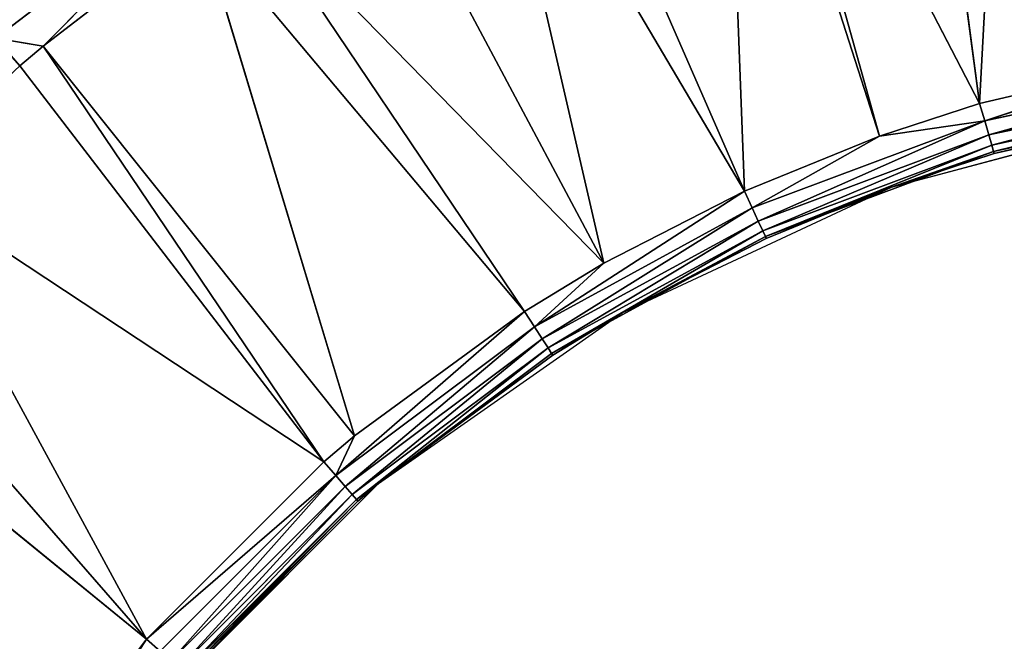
# Model space of a CAD drawing. Extents: x 0 to 605, y 0 to 400.
# Tile 562 of 656: x 288.78 to 298.02, y 215.63 to 221.46. Entities that reach past the tile are written whole.
import ezdxf

# ---------------------------------------------------------------- set-up
doc = ezdxf.new("R2010")
doc.units = 0
doc.header["$LTSCALE"] = 25.4
doc.layers.get('0').update_dxf_attribs({"linetype": 'CONTINUOUS'})

# ---------------------------------------------------------------- blocks, each defined once
blk = doc.blocks.new('ATLANTA610_-_S_STL')
at = {"color": 0}
for p, q in [((290.9558, 24.0088, 176.967), (288.8177, 23.972, 178.5951)), ((290.9558, 24.0088, 176.967), (288.8177, 23.972, 178.5951)), ((288.8177, 23.972, 178.5951), (289.2666, 23.6147, 178.6674)), ((289.0471, 23.6107, 178.8547), (288.8177, 23.972, 178.5951)), ((289.0471, 23.6107, 178.8547), (288.8177, 23.972, 178.5951)), ((288.8177, 23.972, 178.5951), (289.2666, 23.6147, 178.6674)), ((289.2666, 23.6147, 178.6674), (290.9558, 24.0088, 176.967)), ((289.2666, 23.6147, 178.6674), (290.9558, 24.0088, 176.967)), ((292.3055, 23.6658, 176.5363), (294.528, 18.2168, 180.7047)), ((292.3055, 23.6658, 176.5363), (294.528, 18.2168, 180.7047)), ((295.8478, 18.2168, 180.0287), (293.4254, 23.6822, 175.9343)), ((293.4254, 23.6822, 175.9343), (294.528, 18.2168, 180.7047)), ((293.4254, 23.6822, 175.9343), (294.528, 18.2168, 180.7047)), ((295.8478, 18.2168, 180.0287), (293.4254, 23.6822, 175.9343)), ((293.9477, 23.6893, 175.6826), (295.8478, 18.2168, 180.0287)), ((293.9477, 23.6893, 175.6826), (295.8478, 18.2168, 180.0287)), ((295.6545, 23.7098, 174.9792), (297.1121, 18.2168, 179.5134)), ((295.6545, 23.7098, 174.9792), (297.1121, 18.2168, 179.5134)), ((295.6545, 23.7098, 174.9792), (295.8478, 18.2168, 180.0287)), ((295.6545, 23.7098, 174.9792), (295.8478, 18.2168, 180.0287)), ((298.0521, 18.2168, 179.2065), (295.8283, 23.7117, 174.9173)), ((295.8283, 23.7117, 174.9173), (297.1121, 18.2168, 179.5134)), ((295.8283, 23.7117, 174.9173), (297.1121, 18.2168, 179.5134)), ((298.0521, 18.2168, 179.2065), (295.8283, 23.7117, 174.9173)), ((297.4132, 23.7266, 174.4306), (298.0521, 18.2168, 179.2065)), ((297.4132, 23.7266, 174.4306), (298.0521, 18.2168, 179.2065)), ((290.2362, 18.2168, 184.2295), (286.6396, 23.5649, 181.3032)), ((290.2362, 18.2168, 184.2295), (286.6396, 23.5649, 181.3032)), ((287.1589, 23.575, 180.7049), (290.2362, 18.2168, 184.2295)), ((287.1589, 23.575, 180.7049), (290.2362, 18.2168, 184.2295)), ((287.8961, 23.5892, 179.9271), (289.0471, 23.6107, 178.8547)), ((287.8961, 23.5892, 179.9271), (289.0471, 23.6107, 178.8547)), ((291.8997, 18.2168, 182.566), (287.8961, 23.5892, 179.9271)), ((287.8961, 23.5892, 179.9271), (290.2362, 18.2168, 184.2295)), ((287.8961, 23.5892, 179.9271), (290.2362, 18.2168, 184.2295)), ((291.8997, 18.2168, 182.566), (287.8961, 23.5892, 179.9271)), ((289.0471, 23.6107, 178.8547), (289.2666, 23.6147, 178.6674)), ((289.0471, 23.6107, 178.8547), (289.2666, 23.6147, 178.6674)), ((289.0471, 23.6107, 178.8547), (291.8997, 18.2168, 182.566)), ((289.0471, 23.6107, 178.8547), (291.8997, 18.2168, 182.566)), ((289.2666, 23.6147, 178.6674), (290.7405, 23.6406, 177.534)), ((289.2666, 23.6147, 178.6674), (290.7405, 23.6406, 177.534)), ((289.2666, 23.6147, 178.6674), (292.1872, 18.2168, 182.3226)), ((289.2666, 23.6147, 178.6674), (292.1872, 18.2168, 182.3226)), ((289.2666, 23.6147, 178.6674), (291.8997, 18.2168, 182.566)), ((289.2666, 23.6147, 178.6674), (291.8997, 18.2168, 182.566)), ((293.783, 18.2168, 181.1561), (290.7405, 23.6406, 177.534)), ((290.7405, 23.6406, 177.534), (292.1872, 18.2168, 182.3226)), ((290.7405, 23.6406, 177.534), (292.1872, 18.2168, 182.3226)), ((293.783, 18.2168, 181.1561), (290.7405, 23.6406, 177.534)), ((291.151, 23.6474, 177.2533), (293.783, 18.2168, 181.1561)), ((291.151, 23.6474, 177.2533), (293.783, 18.2168, 181.1561)), ((290.2362, 18.2168, 184.2295), (288.8263, 18.2168, 186.1128)), ((290.2362, 18.2168, 184.2295), (288.8263, 18.2168, 186.1128)), ((290.3654, 17.9884, 184.3415), (290.2362, 18.2168, 184.2295)), ((291.8997, 18.2168, 182.566), (290.2362, 18.2168, 184.2295)), ((290.3654, 17.9884, 184.3415), (290.2362, 18.2168, 184.2295)), ((291.8997, 18.2168, 182.566), (290.2362, 18.2168, 184.2295)), ((292.1872, 18.2168, 182.3226), (291.8997, 18.2168, 182.566)), ((291.8997, 18.2168, 182.566), (292.0117, 17.9884, 182.6953)), ((291.8997, 18.2168, 182.566), (292.0117, 17.9884, 182.6953)), ((292.1872, 18.2168, 182.3226), (291.8997, 18.2168, 182.566)), ((292.0117, 17.9884, 182.6953), (292.1872, 18.2168, 182.3226)), ((292.0117, 17.9884, 182.6953), (292.1872, 18.2168, 182.3226)), ((292.0117, 17.9884, 182.6953), (293.783, 18.2168, 181.1561)), ((292.0117, 17.9884, 182.6953), (293.783, 18.2168, 181.1561)), ((293.783, 18.2168, 181.1561), (292.1872, 18.2168, 182.3226)), ((293.783, 18.2168, 181.1561), (292.1872, 18.2168, 182.3226)), ((293.8755, 17.9884, 181.3), (293.783, 18.2168, 181.1561)), ((293.8755, 17.9884, 181.3), (293.783, 18.2168, 181.1561)), ((294.528, 18.2168, 180.7047), (293.783, 18.2168, 181.1561)), ((294.528, 18.2168, 180.7047), (293.783, 18.2168, 181.1561)), ((294.528, 18.2168, 180.7047), (293.8755, 17.9884, 181.3)), ((293.8755, 17.9884, 181.3), (295.8478, 18.2168, 180.0287)), ((293.8755, 17.9884, 181.3), (295.8478, 18.2168, 180.0287)), ((294.528, 18.2168, 180.7047), (293.8755, 17.9884, 181.3)), ((295.8478, 18.2168, 180.0287), (294.528, 18.2168, 180.7047)), ((295.8478, 18.2168, 180.0287), (294.528, 18.2168, 180.7047)), ((295.9189, 17.9884, 180.1843), (295.8478, 18.2168, 180.0287)), ((295.9189, 17.9884, 180.1843), (295.8478, 18.2168, 180.0287)), ((297.1121, 18.2168, 179.5134), (295.8478, 18.2168, 180.0287)), ((297.1121, 18.2168, 179.5134), (295.8478, 18.2168, 180.0287)), ((297.1121, 18.2168, 179.5134), (295.9189, 17.9884, 180.1843)), ((297.1121, 18.2168, 179.5134), (295.9189, 17.9884, 180.1843)), ((298.0521, 18.2168, 179.2065), (297.1121, 18.2168, 179.5134)), ((297.1121, 18.2168, 179.5134), (298.1003, 17.9884, 179.3707)), ((297.1121, 18.2168, 179.5134), (298.1003, 17.9884, 179.3707)), ((298.0521, 18.2168, 179.2065), (297.1121, 18.2168, 179.5134)), ((299.8626, 18.2168, 178.7842), (298.0521, 18.2168, 179.2065)), ((298.0521, 18.2168, 179.2065), (298.1003, 17.9884, 179.3707)), ((298.0521, 18.2168, 179.2065), (298.1003, 17.9884, 179.3707)), ((299.8626, 18.2168, 178.7842), (298.0521, 18.2168, 179.2065)), ((298.1003, 17.9884, 179.3707), (299.8626, 18.2168, 178.7842)), ((298.1003, 17.9884, 179.3707), (299.8626, 18.2168, 178.7842)), ((290.3654, 17.9884, 184.3415), (292.0117, 17.9884, 182.6953)), ((290.3654, 17.9884, 184.3415), (292.0117, 17.9884, 182.6953)), ((293.8755, 17.9884, 181.3), (292.0117, 17.9884, 182.6953)), ((292.0117, 17.9884, 182.6953), (292.1013, 17.7379, 182.7986)), ((293.8755, 17.9884, 181.3), (292.0117, 17.9884, 182.6953)), ((292.0117, 17.9884, 182.6953), (292.1013, 17.7379, 182.7986)), ((295.9189, 17.9884, 180.1843), (293.8755, 17.9884, 181.3)), ((293.8755, 17.9884, 181.3), (293.9495, 17.7379, 181.4151)), ((295.9189, 17.9884, 180.1843), (293.8755, 17.9884, 181.3)), ((293.8755, 17.9884, 181.3), (293.9495, 17.7379, 181.4151)), ((295.9189, 17.9884, 180.1843), (298.1003, 17.9884, 179.3707)), ((295.9189, 17.9884, 180.1843), (298.1003, 17.9884, 179.3707)), ((295.9189, 17.9884, 180.1843), (295.9757, 17.7379, 180.3087)), ((295.9189, 17.9884, 180.1843), (295.9757, 17.7379, 180.3087)), ((298.1003, 17.9884, 179.3707), (300.3752, 17.9884, 178.8758)), ((298.1003, 17.9884, 179.3707), (300.3752, 17.9884, 178.8758)), ((298.1003, 17.9884, 179.3707), (298.1388, 17.7379, 179.5019)), ((298.1003, 17.9884, 179.3707), (298.1388, 17.7379, 179.5019)), ((290.4688, 17.7379, 184.4311), (292.1013, 17.7379, 182.7986)), ((290.4688, 17.7379, 184.4311), (292.1013, 17.7379, 182.7986)), ((293.9495, 17.7379, 181.4151), (292.1013, 17.7379, 182.7986)), ((292.1013, 17.7379, 182.7986), (292.1666, 17.4705, 182.874)), ((293.9495, 17.7379, 181.4151), (292.1013, 17.7379, 182.7986)), ((292.1013, 17.7379, 182.7986), (292.1666, 17.4705, 182.874)), ((295.9757, 17.7379, 180.3087), (293.9495, 17.7379, 181.4151)), ((293.9495, 17.7379, 181.4151), (294.0034, 17.4705, 181.499)), ((295.9757, 17.7379, 180.3087), (293.9495, 17.7379, 181.4151)), ((293.9495, 17.7379, 181.4151), (294.0034, 17.4705, 181.499)), ((295.9757, 17.7379, 180.3087), (298.1388, 17.7379, 179.5019)), ((295.9757, 17.7379, 180.3087), (298.1388, 17.7379, 179.5019)), ((295.9757, 17.7379, 180.3087), (296.0172, 17.4705, 180.3994)), ((295.9757, 17.7379, 180.3087), (296.0172, 17.4705, 180.3994)), ((298.1388, 17.7379, 179.5019), (300.3947, 17.7379, 179.0112)), ((298.1388, 17.7379, 179.5019), (300.3947, 17.7379, 179.0112)), ((298.1388, 17.7379, 179.5019), (298.1669, 17.4705, 179.5976)), ((298.1388, 17.7379, 179.5019), (298.1669, 17.4705, 179.5976)), ((290.5442, 17.4705, 184.4964), (292.1666, 17.4705, 182.874)), ((290.5442, 17.4705, 184.4964), (292.1666, 17.4705, 182.874)), ((294.0034, 17.4705, 181.499), (292.1666, 17.4705, 182.874)), ((292.1666, 17.4705, 182.874), (292.2063, 17.1917, 182.9199)), ((294.0034, 17.4705, 181.499), (292.1666, 17.4705, 182.874)), ((292.1666, 17.4705, 182.874), (292.2063, 17.1917, 182.9199)), ((296.0172, 17.4705, 180.3994), (294.0034, 17.4705, 181.499)), ((294.0034, 17.4705, 181.499), (294.0362, 17.1917, 181.5501)), ((296.0172, 17.4705, 180.3994), (294.0034, 17.4705, 181.499)), ((294.0034, 17.4705, 181.499), (294.0362, 17.1917, 181.5501)), ((296.0172, 17.4705, 180.3994), (298.1669, 17.4705, 179.5976)), ((296.0172, 17.4705, 180.3994), (298.1669, 17.4705, 179.5976)), ((296.0172, 17.4705, 180.3994), (296.0424, 17.1917, 180.4546)), ((296.0172, 17.4705, 180.3994), (296.0424, 17.1917, 180.4546)), ((298.1669, 17.4705, 179.5976), (300.4089, 17.4705, 179.1099)), ((298.1669, 17.4705, 179.5976), (300.4089, 17.4705, 179.1099)), ((298.1669, 17.4705, 179.5976), (298.184, 17.1917, 179.6558)), ((298.1669, 17.4705, 179.5976), (298.184, 17.1917, 179.6558)), ((290.5901, 17.1917, 184.5361), (292.2063, 17.1917, 182.9199)), ((290.5901, 17.1917, 184.5361), (292.2063, 17.1917, 182.9199)), ((292.4128, 16.907, 182.7706), (292.2063, 17.1917, 182.9199)), ((292.2063, 17.1917, 182.9199), (292.2197, 16.907, 182.9353)), ((292.4128, 16.907, 182.7706), (292.2063, 17.1917, 182.9199)), ((294.0362, 17.1917, 181.5501), (292.2063, 17.1917, 182.9199)), ((294.0362, 17.1917, 181.5501), (292.2063, 17.1917, 182.9199)), ((292.2063, 17.1917, 182.9199), (292.2197, 16.907, 182.9353)), ((294.0362, 17.1917, 181.5501), (292.4128, 16.907, 182.7706)), ((294.0362, 17.1917, 181.5501), (292.4128, 16.907, 182.7706)), ((294.0472, 16.907, 181.5672), (294.0362, 17.1917, 181.5501)), ((294.6974, 16.907, 181.1709), (294.0362, 17.1917, 181.5501)), ((294.0472, 16.907, 181.5672), (294.0362, 17.1917, 181.5501)), ((294.6974, 16.907, 181.1709), (294.0362, 17.1917, 181.5501)), ((296.0424, 17.1917, 180.4546), (294.0362, 17.1917, 181.5501)), ((296.0424, 17.1917, 180.4546), (294.0362, 17.1917, 181.5501)), ((296.0424, 17.1917, 180.4546), (294.6974, 16.907, 181.1709)), ((296.0424, 17.1917, 180.4546), (294.6974, 16.907, 181.1709)), ((296.0508, 16.907, 180.4731), (296.0424, 17.1917, 180.4546)), ((296.0424, 17.1917, 180.4546), (298.184, 17.1917, 179.6558)), ((296.0424, 17.1917, 180.4546), (298.184, 17.1917, 179.6558)), ((296.0424, 17.1917, 180.4546), (297.2251, 16.907, 179.9922)), ((296.0424, 17.1917, 180.4546), (297.2251, 16.907, 179.9922)), ((296.0508, 16.907, 180.4731), (296.0424, 17.1917, 180.4546)), ((298.184, 17.1917, 179.6558), (297.2251, 16.907, 179.9922)), ((298.184, 17.1917, 179.6558), (297.2251, 16.907, 179.9922)), ((298.1897, 16.907, 179.6754), (298.184, 17.1917, 179.6558)), ((298.184, 17.1917, 179.6558), (300.4175, 17.1917, 179.17)), ((298.1897, 16.907, 179.6754), (298.184, 17.1917, 179.6558)), ((298.184, 17.1917, 179.6558), (300.4175, 17.1917, 179.17)), ((298.1897, 16.907, 179.6754), (300.4175, 17.1917, 179.17)), ((298.1897, 16.907, 179.6754), (300.4175, 17.1917, 179.17)), ((292.2197, 16.907, 182.9353), (290.6055, 16.907, 184.5495)), ((292.2197, 16.907, 182.9353), (290.6055, 16.907, 184.5495)), ((292.4128, 0.0661, 182.7706), (292.2197, 16.907, 182.9353)), ((292.4128, 16.907, 182.7706), (292.2197, 16.907, 182.9353)), ((292.4128, 0.0661, 182.7706), (292.2197, 16.907, 182.9353)), ((292.4128, 16.907, 182.7706), (292.2197, 16.907, 182.9353)), ((294.0472, 16.907, 181.5672), (292.4128, 0.0661, 182.7706)), ((294.0472, 16.907, 181.5672), (292.4128, 0.0661, 182.7706)), ((294.0472, 16.907, 181.5672), (292.4128, 16.907, 182.7706)), ((292.4128, 16.907, 182.7706), (292.4128, 0.0661, 182.7706)), ((292.4128, 16.907, 182.7706), (292.4128, 0.0661, 182.7706)), ((294.0472, 16.907, 181.5672), (292.4128, 16.907, 182.7706)), ((294.6974, 0.0661, 181.1709), (294.0472, 16.907, 181.5672)), ((294.6974, 16.907, 181.1709), (294.0472, 16.907, 181.5672)), ((294.6974, 0.0661, 181.1709), (294.0472, 16.907, 181.5672)), ((294.6974, 16.907, 181.1709), (294.0472, 16.907, 181.5672)), ((296.0508, 16.907, 180.4731), (294.6974, 0.0661, 181.1709)), ((296.0508, 16.907, 180.4731), (294.6974, 0.0661, 181.1709)), ((296.0508, 16.907, 180.4731), (294.6974, 16.907, 181.1709)), ((294.6974, 16.907, 181.1709), (294.6974, 0.0661, 181.1709)), ((294.6974, 16.907, 181.1709), (294.6974, 0.0661, 181.1709)), ((296.0508, 16.907, 180.4731), (294.6974, 16.907, 181.1709)), ((297.2251, 0.0661, 179.9922), (296.0508, 16.907, 180.4731)), ((297.2251, 16.907, 179.9922), (296.0508, 16.907, 180.4731)), ((297.2251, 0.0661, 179.9922), (296.0508, 16.907, 180.4731)), ((297.2251, 16.907, 179.9922), (296.0508, 16.907, 180.4731)), ((298.1897, 16.907, 179.6754), (297.2251, 0.0661, 179.9922)), ((298.1897, 16.907, 179.6754), (297.2251, 0.0661, 179.9922)), ((298.1897, 16.907, 179.6754), (297.2251, 16.907, 179.9922)), ((297.2251, 16.907, 179.9922), (297.2251, 0.0661, 179.9922)), ((297.2251, 16.907, 179.9922), (297.2251, 0.0661, 179.9922)), ((298.1897, 16.907, 179.6754), (297.2251, 16.907, 179.9922)), ((299.9191, 0.0661, 179.2703), (298.1897, 16.907, 179.6754)), ((299.9191, 16.907, 179.2703), (298.1897, 16.907, 179.6754)), ((299.9191, 0.0661, 179.2703), (298.1897, 16.907, 179.6754)), ((299.9191, 16.907, 179.2703), (298.1897, 16.907, 179.6754)), ((290.4407, 0.0661, 184.7427), (292.4128, 0.0661, 182.7706)), ((292.4128, 0.0661, 182.7706), (294.6974, 0.0661, 181.1709)), ((294.6974, 0.0661, 181.1709), (297.2251, 0.0661, 179.9922)), ((297.2251, 0.0661, 179.9922), (299.9191, 0.0661, 179.2703))]:
    blk.add_line(p, q, dxfattribs=at)
mesh = blk.add_polyface(dxfattribs=at)
corners = [(288.5485, 24.3176, 178.2888), (290.9558, 24.0088, 176.967), (290.7269, 24.3544, 176.6296), (288.8177, 23.972, 178.5951)]
mesh.append_faces([[corners[k] for k in face] for face in [(0, 1, 2), (1, 0, 3)]], dxfattribs={"vtx0": -1, "color": 0})
mesh = blk.add_polyface(dxfattribs=at)
corners = [(287.8961, 23.5892, 179.9271), (289.0471, 23.6107, 178.8547), (288.8177, 23.972, 178.5951)]
mesh.append_faces([[corners[k] for k in face] for face in [(0, 1, 2)]], dxfattribs={"color": 0})
mesh = blk.add_polyface(dxfattribs=at)
corners = [(289.2666, 23.6147, 178.6674), (290.9558, 24.0088, 176.967), (288.8177, 23.972, 178.5951)]
mesh.append_faces([[corners[k] for k in face] for face in [(0, 1, 2)]], dxfattribs={"color": 0})
mesh = blk.add_polyface(dxfattribs=at)
corners = [(289.0471, 23.6107, 178.8547), (289.2666, 23.6147, 178.6674), (288.8177, 23.972, 178.5951)]
mesh.append_faces([[corners[k] for k in face] for face in [(0, 1, 2)]], dxfattribs={"color": 0})
mesh = blk.add_polyface(dxfattribs=at)
corners = [(289.2666, 23.6147, 178.6674), (290.7405, 23.6406, 177.534), (290.9558, 24.0088, 176.967)]
mesh.append_faces([[corners[k] for k in face] for face in [(0, 1, 2)]], dxfattribs={"color": 0})
mesh = blk.add_polyface(dxfattribs=at)
corners = [(291.151, 23.6474, 177.2533), (294.528, 18.2168, 180.7047), (292.3055, 23.6658, 176.5363), (293.783, 18.2168, 181.1561)]
mesh.append_faces([[corners[k] for k in face] for face in [(0, 1, 2), (1, 0, 3)]], dxfattribs={"vtx0": -1, "color": 0})
mesh = blk.add_polyface(dxfattribs=at)
corners = [(294.528, 18.2168, 180.7047), (293.4254, 23.6822, 175.9343), (292.3055, 23.6658, 176.5363)]
mesh.append_faces([[corners[k] for k in face] for face in [(0, 1, 2)]], dxfattribs={"color": 0})
mesh = blk.add_polyface(dxfattribs=at)
corners = [(295.8478, 18.2168, 180.0287), (293.9477, 23.6893, 175.6826), (293.4254, 23.6822, 175.9343)]
mesh.append_faces([[corners[k] for k in face] for face in [(0, 1, 2)]], dxfattribs={"color": 0})
mesh = blk.add_polyface(dxfattribs=at)
corners = [(295.8478, 18.2168, 180.0287), (293.4254, 23.6822, 175.9343), (294.528, 18.2168, 180.7047)]
mesh.append_faces([[corners[k] for k in face] for face in [(0, 1, 2)]], dxfattribs={"color": 0})
mesh = blk.add_polyface(dxfattribs=at)
corners = [(295.8478, 18.2168, 180.0287), (295.6545, 23.7098, 174.9792), (293.9477, 23.6893, 175.6826)]
mesh.append_faces([[corners[k] for k in face] for face in [(0, 1, 2)]], dxfattribs={"color": 0})
mesh = blk.add_polyface(dxfattribs=at)
corners = [(297.1121, 18.2168, 179.5134), (295.8283, 23.7117, 174.9173), (295.6545, 23.7098, 174.9792)]
mesh.append_faces([[corners[k] for k in face] for face in [(0, 1, 2)]], dxfattribs={"color": 0})
mesh = blk.add_polyface(dxfattribs=at)
corners = [(297.1121, 18.2168, 179.5134), (295.6545, 23.7098, 174.9792), (295.8478, 18.2168, 180.0287)]
mesh.append_faces([[corners[k] for k in face] for face in [(0, 1, 2)]], dxfattribs={"color": 0})
mesh = blk.add_polyface(dxfattribs=at)
corners = [(298.0521, 18.2168, 179.2065), (297.4132, 23.7266, 174.4306), (295.8283, 23.7117, 174.9173)]
mesh.append_faces([[corners[k] for k in face] for face in [(0, 1, 2)]], dxfattribs={"color": 0})
mesh = blk.add_polyface(dxfattribs=at)
corners = [(298.0521, 18.2168, 179.2065), (295.8283, 23.7117, 174.9173), (297.1121, 18.2168, 179.5134)]
mesh.append_faces([[corners[k] for k in face] for face in [(0, 1, 2)]], dxfattribs={"color": 0})
mesh = blk.add_polyface(dxfattribs=at)
corners = [(298.0521, 18.2168, 179.2065), (298.3214, 23.7334, 174.2127), (297.4132, 23.7266, 174.4306), (299.8626, 18.2168, 178.7842)]
mesh.append_faces([[corners[k] for k in face] for face in [(0, 1, 2), (1, 0, 3)]], dxfattribs={"vtx0": -1, "color": 0})
mesh = blk.add_polyface(dxfattribs=at)
corners = [(290.2362, 18.2168, 184.2295), (287.1589, 23.575, 180.7049), (286.6396, 23.5649, 181.3032)]
mesh.append_faces([[corners[k] for k in face] for face in [(0, 1, 2)]], dxfattribs={"color": 0})
mesh = blk.add_polyface(dxfattribs=at)
corners = [(288.8263, 18.2168, 186.1128), (290.2362, 18.2168, 184.2295), (286.6396, 23.5649, 181.3032)]
mesh.append_faces([[corners[k] for k in face] for face in [(0, 1, 2)]], dxfattribs={"color": 0})
mesh = blk.add_polyface(dxfattribs=at)
corners = [(290.2362, 18.2168, 184.2295), (287.8961, 23.5892, 179.9271), (287.1589, 23.575, 180.7049)]
mesh.append_faces([[corners[k] for k in face] for face in [(0, 1, 2)]], dxfattribs={"color": 0})
mesh = blk.add_polyface(dxfattribs=at)
corners = [(291.8997, 18.2168, 182.566), (289.0471, 23.6107, 178.8547), (287.8961, 23.5892, 179.9271)]
mesh.append_faces([[corners[k] for k in face] for face in [(0, 1, 2)]], dxfattribs={"color": 0})
mesh = blk.add_polyface(dxfattribs=at)
corners = [(290.2362, 18.2168, 184.2295), (291.8997, 18.2168, 182.566), (287.8961, 23.5892, 179.9271)]
mesh.append_faces([[corners[k] for k in face] for face in [(0, 1, 2)]], dxfattribs={"color": 0})
mesh = blk.add_polyface(dxfattribs=at)
corners = [(291.8997, 18.2168, 182.566), (289.2666, 23.6147, 178.6674), (289.0471, 23.6107, 178.8547)]
mesh.append_faces([[corners[k] for k in face] for face in [(0, 1, 2)]], dxfattribs={"color": 0})
mesh = blk.add_polyface(dxfattribs=at)
corners = [(292.1872, 18.2168, 182.3226), (290.7405, 23.6406, 177.534), (289.2666, 23.6147, 178.6674)]
mesh.append_faces([[corners[k] for k in face] for face in [(0, 1, 2)]], dxfattribs={"color": 0})
mesh = blk.add_polyface(dxfattribs=at)
corners = [(291.8997, 18.2168, 182.566), (292.1872, 18.2168, 182.3226), (289.2666, 23.6147, 178.6674)]
mesh.append_faces([[corners[k] for k in face] for face in [(0, 1, 2)]], dxfattribs={"color": 0})
mesh = blk.add_polyface(dxfattribs=at)
corners = [(293.783, 18.2168, 181.1561), (291.151, 23.6474, 177.2533), (290.7405, 23.6406, 177.534)]
mesh.append_faces([[corners[k] for k in face] for face in [(0, 1, 2)]], dxfattribs={"color": 0})
mesh = blk.add_polyface(dxfattribs=at)
corners = [(292.1872, 18.2168, 182.3226), (293.783, 18.2168, 181.1561), (290.7405, 23.6406, 177.534)]
mesh.append_faces([[corners[k] for k in face] for face in [(0, 1, 2)]], dxfattribs={"color": 0})
mesh = blk.add_polyface(dxfattribs=at)
corners = [(290.2362, 18.2168, 184.2295), (288.9702, 17.9884, 186.2053), (290.3654, 17.9884, 184.3415), (288.8263, 18.2168, 186.1128)]
mesh.append_faces([[corners[k] for k in face] for face in [(0, 1, 2), (1, 0, 3)]], dxfattribs={"vtx0": -1, "color": 0})
mesh = blk.add_polyface(dxfattribs=at)
corners = [(290.2362, 18.2168, 184.2295), (292.0117, 17.9884, 182.6953), (291.8997, 18.2168, 182.566), (290.3654, 17.9884, 184.3415)]
mesh.append_faces([[corners[k] for k in face] for face in [(0, 1, 2), (1, 0, 3)]], dxfattribs={"vtx0": -1, "color": 0})
mesh = blk.add_polyface(dxfattribs=at)
corners = [(292.1872, 18.2168, 182.3226), (291.8997, 18.2168, 182.566), (292.0117, 17.9884, 182.6953)]
mesh.append_faces([[corners[k] for k in face] for face in [(0, 1, 2)]], dxfattribs={"color": 0})
mesh = blk.add_polyface(dxfattribs=at)
corners = [(292.0117, 17.9884, 182.6953), (293.783, 18.2168, 181.1561), (292.1872, 18.2168, 182.3226)]
mesh.append_faces([[corners[k] for k in face] for face in [(0, 1, 2)]], dxfattribs={"color": 0})
mesh = blk.add_polyface(dxfattribs=at)
corners = [(293.8755, 17.9884, 181.3), (293.783, 18.2168, 181.1561), (292.0117, 17.9884, 182.6953)]
mesh.append_faces([[corners[k] for k in face] for face in [(0, 1, 2)]], dxfattribs={"color": 0})
mesh = blk.add_polyface(dxfattribs=at)
corners = [(294.528, 18.2168, 180.7047), (293.783, 18.2168, 181.1561), (293.8755, 17.9884, 181.3)]
mesh.append_faces([[corners[k] for k in face] for face in [(0, 1, 2)]], dxfattribs={"color": 0})
mesh = blk.add_polyface(dxfattribs=at)
corners = [(293.8755, 17.9884, 181.3), (295.8478, 18.2168, 180.0287), (294.528, 18.2168, 180.7047)]
mesh.append_faces([[corners[k] for k in face] for face in [(0, 1, 2)]], dxfattribs={"color": 0})
mesh = blk.add_polyface(dxfattribs=at)
corners = [(295.9189, 17.9884, 180.1843), (295.8478, 18.2168, 180.0287), (293.8755, 17.9884, 181.3)]
mesh.append_faces([[corners[k] for k in face] for face in [(0, 1, 2)]], dxfattribs={"color": 0})
mesh = blk.add_polyface(dxfattribs=at)
corners = [(297.1121, 18.2168, 179.5134), (295.8478, 18.2168, 180.0287), (295.9189, 17.9884, 180.1843)]
mesh.append_faces([[corners[k] for k in face] for face in [(0, 1, 2)]], dxfattribs={"color": 0})
mesh = blk.add_polyface(dxfattribs=at)
corners = [(298.1003, 17.9884, 179.3707), (297.1121, 18.2168, 179.5134), (295.9189, 17.9884, 180.1843)]
mesh.append_faces([[corners[k] for k in face] for face in [(0, 1, 2)]], dxfattribs={"color": 0})
mesh = blk.add_polyface(dxfattribs=at)
corners = [(298.1003, 17.9884, 179.3707), (298.0521, 18.2168, 179.2065), (297.1121, 18.2168, 179.5134)]
mesh.append_faces([[corners[k] for k in face] for face in [(0, 1, 2)]], dxfattribs={"color": 0})
mesh = blk.add_polyface(dxfattribs=at)
corners = [(299.8626, 18.2168, 178.7842), (298.0521, 18.2168, 179.2065), (298.1003, 17.9884, 179.3707)]
mesh.append_faces([[corners[k] for k in face] for face in [(0, 1, 2)]], dxfattribs={"color": 0})
mesh = blk.add_polyface(dxfattribs=at)
corners = [(300.3752, 17.9884, 178.8758), (299.8626, 18.2168, 178.7842), (298.1003, 17.9884, 179.3707)]
mesh.append_faces([[corners[k] for k in face] for face in [(0, 1, 2)]], dxfattribs={"color": 0})
mesh = blk.add_polyface(dxfattribs=at)
corners = [(292.0117, 17.9884, 182.6953), (290.4688, 17.7379, 184.4311), (292.1013, 17.7379, 182.7986), (290.3654, 17.9884, 184.3415)]
mesh.append_faces([[corners[k] for k in face] for face in [(0, 1, 2), (1, 0, 3)]], dxfattribs={"vtx0": -1, "color": 0})
mesh = blk.add_polyface(dxfattribs=at)
corners = [(292.1013, 17.7379, 182.7986), (293.8755, 17.9884, 181.3), (292.0117, 17.9884, 182.6953), (293.9495, 17.7379, 181.4151)]
mesh.append_faces([[corners[k] for k in face] for face in [(0, 1, 2), (1, 0, 3)]], dxfattribs={"vtx0": -1, "color": 0})
mesh = blk.add_polyface(dxfattribs=at)
corners = [(293.9495, 17.7379, 181.4151), (295.9189, 17.9884, 180.1843), (293.8755, 17.9884, 181.3), (295.9757, 17.7379, 180.3087)]
mesh.append_faces([[corners[k] for k in face] for face in [(0, 1, 2), (1, 0, 3)]], dxfattribs={"vtx0": -1, "color": 0})
mesh = blk.add_polyface(dxfattribs=at)
corners = [(295.9757, 17.7379, 180.3087), (298.1003, 17.9884, 179.3707), (295.9189, 17.9884, 180.1843), (298.1388, 17.7379, 179.5019)]
mesh.append_faces([[corners[k] for k in face] for face in [(0, 1, 2), (1, 0, 3)]], dxfattribs={"vtx0": -1, "color": 0})
mesh = blk.add_polyface(dxfattribs=at)
corners = [(298.1388, 17.7379, 179.5019), (300.3752, 17.9884, 178.8758), (298.1003, 17.9884, 179.3707), (300.3947, 17.7379, 179.0112)]
mesh.append_faces([[corners[k] for k in face] for face in [(0, 1, 2), (1, 0, 3)]], dxfattribs={"vtx0": -1, "color": 0})
mesh = blk.add_polyface(dxfattribs=at)
corners = [(290.5442, 17.4705, 184.4964), (292.1013, 17.7379, 182.7986), (290.4688, 17.7379, 184.4311), (292.1666, 17.4705, 182.874)]
mesh.append_faces([[corners[k] for k in face] for face in [(0, 1, 2), (1, 0, 3)]], dxfattribs={"vtx0": -1, "color": 0})
mesh = blk.add_polyface(dxfattribs=at)
corners = [(292.1666, 17.4705, 182.874), (293.9495, 17.7379, 181.4151), (292.1013, 17.7379, 182.7986), (294.0034, 17.4705, 181.499)]
mesh.append_faces([[corners[k] for k in face] for face in [(0, 1, 2), (1, 0, 3)]], dxfattribs={"vtx0": -1, "color": 0})
mesh = blk.add_polyface(dxfattribs=at)
corners = [(294.0034, 17.4705, 181.499), (295.9757, 17.7379, 180.3087), (293.9495, 17.7379, 181.4151), (296.0172, 17.4705, 180.3994)]
mesh.append_faces([[corners[k] for k in face] for face in [(0, 1, 2), (1, 0, 3)]], dxfattribs={"vtx0": -1, "color": 0})
mesh = blk.add_polyface(dxfattribs=at)
corners = [(296.0172, 17.4705, 180.3994), (298.1388, 17.7379, 179.5019), (295.9757, 17.7379, 180.3087), (298.1669, 17.4705, 179.5976)]
mesh.append_faces([[corners[k] for k in face] for face in [(0, 1, 2), (1, 0, 3)]], dxfattribs={"vtx0": -1, "color": 0})
mesh = blk.add_polyface(dxfattribs=at)
corners = [(298.1669, 17.4705, 179.5976), (300.3947, 17.7379, 179.0112), (298.1388, 17.7379, 179.5019), (300.4089, 17.4705, 179.1099)]
mesh.append_faces([[corners[k] for k in face] for face in [(0, 1, 2), (1, 0, 3)]], dxfattribs={"vtx0": -1, "color": 0})
mesh = blk.add_polyface(dxfattribs=at)
corners = [(290.5901, 17.1917, 184.5361), (292.1666, 17.4705, 182.874), (290.5442, 17.4705, 184.4964), (292.2063, 17.1917, 182.9199)]
mesh.append_faces([[corners[k] for k in face] for face in [(0, 1, 2), (1, 0, 3)]], dxfattribs={"vtx0": -1, "color": 0})
mesh = blk.add_polyface(dxfattribs=at)
corners = [(292.2063, 17.1917, 182.9199), (294.0034, 17.4705, 181.499), (292.1666, 17.4705, 182.874), (294.0362, 17.1917, 181.5501)]
mesh.append_faces([[corners[k] for k in face] for face in [(0, 1, 2), (1, 0, 3)]], dxfattribs={"vtx0": -1, "color": 0})
mesh = blk.add_polyface(dxfattribs=at)
corners = [(294.0362, 17.1917, 181.5501), (296.0172, 17.4705, 180.3994), (294.0034, 17.4705, 181.499), (296.0424, 17.1917, 180.4546)]
mesh.append_faces([[corners[k] for k in face] for face in [(0, 1, 2), (1, 0, 3)]], dxfattribs={"vtx0": -1, "color": 0})
mesh = blk.add_polyface(dxfattribs=at)
corners = [(296.0424, 17.1917, 180.4546), (298.1669, 17.4705, 179.5976), (296.0172, 17.4705, 180.3994), (298.184, 17.1917, 179.6558)]
mesh.append_faces([[corners[k] for k in face] for face in [(0, 1, 2), (1, 0, 3)]], dxfattribs={"vtx0": -1, "color": 0})
mesh = blk.add_polyface(dxfattribs=at)
corners = [(298.184, 17.1917, 179.6558), (300.4089, 17.4705, 179.1099), (298.1669, 17.4705, 179.5976), (300.4175, 17.1917, 179.17)]
mesh.append_faces([[corners[k] for k in face] for face in [(0, 1, 2), (1, 0, 3)]], dxfattribs={"vtx0": -1, "color": 0})
mesh = blk.add_polyface(dxfattribs=at)
corners = [(292.2063, 17.1917, 182.9199), (290.6055, 16.907, 184.5495), (292.2197, 16.907, 182.9353), (290.5901, 17.1917, 184.5361)]
mesh.append_faces([[corners[k] for k in face] for face in [(0, 1, 2), (1, 0, 3)]], dxfattribs={"vtx0": -1, "color": 0})
mesh = blk.add_polyface(dxfattribs=at)
corners = [(292.4128, 16.907, 182.7706), (292.2063, 17.1917, 182.9199), (292.2197, 16.907, 182.9353)]
mesh.append_faces([[corners[k] for k in face] for face in [(0, 1, 2)]], dxfattribs={"color": 0})
mesh = blk.add_polyface(dxfattribs=at)
corners = [(294.0362, 17.1917, 181.5501), (292.2063, 17.1917, 182.9199), (292.4128, 16.907, 182.7706)]
mesh.append_faces([[corners[k] for k in face] for face in [(0, 1, 2)]], dxfattribs={"color": 0})
mesh = blk.add_polyface(dxfattribs=at)
corners = [(294.0472, 16.907, 181.5672), (294.0362, 17.1917, 181.5501), (292.4128, 16.907, 182.7706)]
mesh.append_faces([[corners[k] for k in face] for face in [(0, 1, 2)]], dxfattribs={"color": 0})
mesh = blk.add_polyface(dxfattribs=at)
corners = [(294.6974, 16.907, 181.1709), (294.0362, 17.1917, 181.5501), (294.0472, 16.907, 181.5672)]
mesh.append_faces([[corners[k] for k in face] for face in [(0, 1, 2)]], dxfattribs={"color": 0})
mesh = blk.add_polyface(dxfattribs=at)
corners = [(296.0424, 17.1917, 180.4546), (294.0362, 17.1917, 181.5501), (294.6974, 16.907, 181.1709)]
mesh.append_faces([[corners[k] for k in face] for face in [(0, 1, 2)]], dxfattribs={"color": 0})
mesh = blk.add_polyface(dxfattribs=at)
corners = [(296.0508, 16.907, 180.4731), (296.0424, 17.1917, 180.4546), (294.6974, 16.907, 181.1709)]
mesh.append_faces([[corners[k] for k in face] for face in [(0, 1, 2)]], dxfattribs={"color": 0})
mesh = blk.add_polyface(dxfattribs=at)
corners = [(298.184, 17.1917, 179.6558), (296.0424, 17.1917, 180.4546), (297.2251, 16.907, 179.9922)]
mesh.append_faces([[corners[k] for k in face] for face in [(0, 1, 2)]], dxfattribs={"color": 0})
mesh = blk.add_polyface(dxfattribs=at)
corners = [(297.2251, 16.907, 179.9922), (296.0424, 17.1917, 180.4546), (296.0508, 16.907, 180.4731)]
mesh.append_faces([[corners[k] for k in face] for face in [(0, 1, 2)]], dxfattribs={"color": 0})
mesh = blk.add_polyface(dxfattribs=at)
corners = [(298.1897, 16.907, 179.6754), (298.184, 17.1917, 179.6558), (297.2251, 16.907, 179.9922)]
mesh.append_faces([[corners[k] for k in face] for face in [(0, 1, 2)]], dxfattribs={"color": 0})
mesh = blk.add_polyface(dxfattribs=at)
corners = [(300.4175, 17.1917, 179.17), (298.184, 17.1917, 179.6558), (298.1897, 16.907, 179.6754)]
mesh.append_faces([[corners[k] for k in face] for face in [(0, 1, 2)]], dxfattribs={"color": 0})
mesh = blk.add_polyface(dxfattribs=at)
corners = [(300.4175, 17.1917, 179.17), (298.1897, 16.907, 179.6754), (299.9191, 16.907, 179.2703)]
mesh.append_faces([[corners[k] for k in face] for face in [(0, 1, 2)]], dxfattribs={"color": 0})
mesh = blk.add_polyface(dxfattribs=at)
corners = [(292.2197, 16.907, 182.9353), (290.4407, 0.0661, 184.7427), (292.4128, 0.0661, 182.7706), (290.6055, 16.907, 184.5495)]
mesh.append_faces([[corners[k] for k in face] for face in [(0, 1, 2), (1, 0, 3)]], dxfattribs={"vtx0": -1, "color": 0})
mesh = blk.add_polyface(dxfattribs=at)
corners = [(292.4128, 16.907, 182.7706), (292.2197, 16.907, 182.9353), (292.4128, 0.0661, 182.7706)]
mesh.append_faces([[corners[k] for k in face] for face in [(0, 1, 2)]], dxfattribs={"color": 0})
mesh = blk.add_polyface(dxfattribs=at)
corners = [(294.6974, 0.0661, 181.1709), (294.0472, 16.907, 181.5672), (292.4128, 0.0661, 182.7706)]
mesh.append_faces([[corners[k] for k in face] for face in [(0, 1, 2)]], dxfattribs={"color": 0})
mesh = blk.add_polyface(dxfattribs=at)
corners = [(294.0472, 16.907, 181.5672), (292.4128, 16.907, 182.7706), (292.4128, 0.0661, 182.7706)]
mesh.append_faces([[corners[k] for k in face] for face in [(0, 1, 2)]], dxfattribs={"color": 0})
mesh = blk.add_polyface(dxfattribs=at)
corners = [(294.6974, 16.907, 181.1709), (294.0472, 16.907, 181.5672), (294.6974, 0.0661, 181.1709)]
mesh.append_faces([[corners[k] for k in face] for face in [(0, 1, 2)]], dxfattribs={"color": 0})
mesh = blk.add_polyface(dxfattribs=at)
corners = [(297.2251, 0.0661, 179.9922), (296.0508, 16.907, 180.4731), (294.6974, 0.0661, 181.1709)]
mesh.append_faces([[corners[k] for k in face] for face in [(0, 1, 2)]], dxfattribs={"color": 0})
mesh = blk.add_polyface(dxfattribs=at)
corners = [(296.0508, 16.907, 180.4731), (294.6974, 16.907, 181.1709), (294.6974, 0.0661, 181.1709)]
mesh.append_faces([[corners[k] for k in face] for face in [(0, 1, 2)]], dxfattribs={"color": 0})
mesh = blk.add_polyface(dxfattribs=at)
corners = [(297.2251, 16.907, 179.9922), (296.0508, 16.907, 180.4731), (297.2251, 0.0661, 179.9922)]
mesh.append_faces([[corners[k] for k in face] for face in [(0, 1, 2)]], dxfattribs={"color": 0})
mesh = blk.add_polyface(dxfattribs=at)
corners = [(299.9191, 0.0661, 179.2703), (298.1897, 16.907, 179.6754), (297.2251, 0.0661, 179.9922)]
mesh.append_faces([[corners[k] for k in face] for face in [(0, 1, 2)]], dxfattribs={"color": 0})
mesh = blk.add_polyface(dxfattribs=at)
corners = [(298.1897, 16.907, 179.6754), (297.2251, 16.907, 179.9922), (297.2251, 0.0661, 179.9922)]
mesh.append_faces([[corners[k] for k in face] for face in [(0, 1, 2)]], dxfattribs={"color": 0})
mesh = blk.add_polyface(dxfattribs=at)
corners = [(299.9191, 16.907, 179.2703), (298.1897, 16.907, 179.6754), (299.9191, 0.0661, 179.2703)]
mesh.append_faces([[corners[k] for k in face] for face in [(0, 1, 2)]], dxfattribs={"color": 0})

msp = doc.modelspace()

# ---------------------------------------------------------------- block references
at = {"color": 254, "extrusion": (0, -1, 5.55112e-17)}
msp.add_blockref('ATLANTA610_-_S_STL', (-0.2686, -0.0661, -399.8831), dxfattribs=at)

doc.saveas('drawing.dxf')
